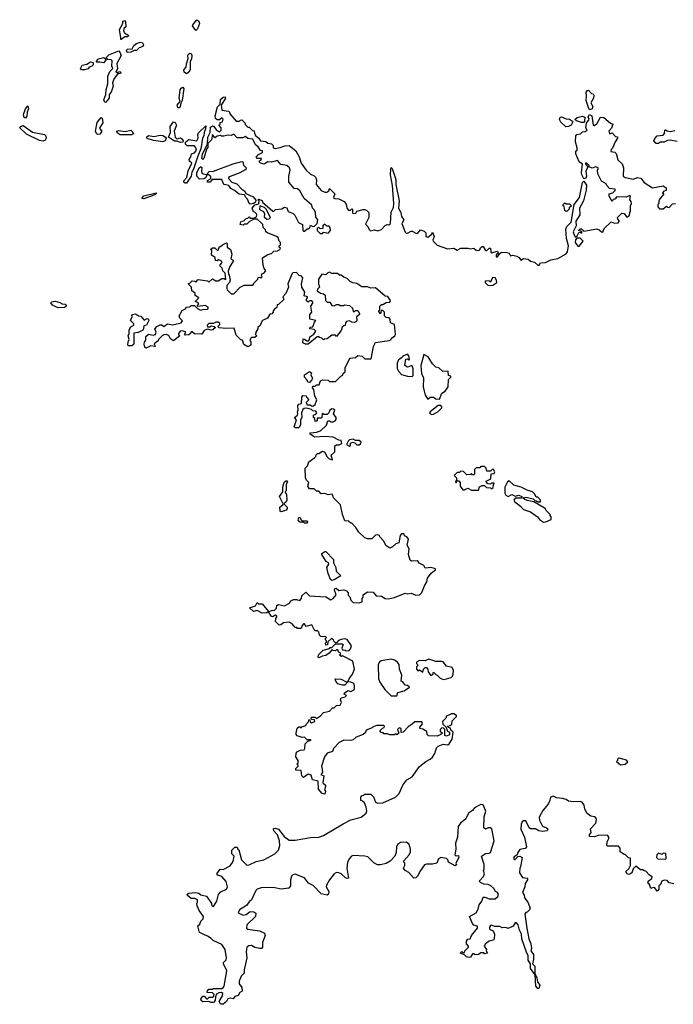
# Model space of a CAD drawing. Extents: x 2106670 to 2323771, y 35271 to 224896.
# Tile 374 of 419: x 2249746 to 2255271, y 178202 to 186528. Entities that reach past the tile are written whole.
import ezdxf

# ---------------------------------------------------------------- set-up
doc = ezdxf.new("R2010")
doc.units = 0

msp = doc.modelspace()

# ---------------------------------------------------------------- linework, layer by layer
at = {"layer": '0CON20XD'}
for points in [[(2250605, 186360), (2250600, 186360), (2250602.5, 186375), (2250588.8, 186445), (2250616.7, 186495), (2250617.5, 186515), (2250631.7, 186521.7), (2250639.3, 186509.3), (2250643.3, 186466.7), (2250627.7, 186452.3), (2250624, 186435), (2250635, 186413.3), (2250670, 186395), (2250657, 186383), (2250635, 186382.5), (2250605, 186360)], [(2251235, 186437.5), (2251206.7, 186475), (2251208.8, 186485), (2251245, 186528), (2251260.8, 186515), (2251265.6, 186495), (2251247.9, 186452.1), (2251235, 186437.5)], [(2250655, 186250), (2250650, 186265), (2250655, 186277.5), (2250698.3, 186281.7), (2250711.2, 186308.8), (2250734, 186326), (2250765, 186336.7), (2250785, 186332.5), (2250792, 186315), (2250788, 186302), (2250755, 186288.8), (2250735, 186267.5), (2250712.5, 186267.5), (2250685, 186252.5), (2250655, 186250)], [(2250465, 185826.7), (2250458.8, 185851.2), (2250474.2, 185895.8), (2250476.2, 185935), (2250491.2, 185985), (2250490.7, 186049.3), (2250508.8, 186091.2), (2250532.5, 186115), (2250526.2, 186135), (2250529.1, 186179.1), (2250518.3, 186188.3), (2250491.2, 186191.2), (2250480, 186205), (2250482.5, 186215), (2250500, 186230), (2250585, 186263.3), (2250594, 186254), (2250603.3, 186225), (2250566.4, 186156.4), (2250572.5, 186115), (2250560, 186085), (2250575, 186080), (2250581.7, 186088.3), (2250595, 186090), (2250600, 186075), (2250571.7, 186068.3), (2250545, 186030), (2250530, 185995), (2250536.7, 185965), (2250520, 185915), (2250503.8, 185895), (2250501.2, 185865), (2250475, 185831.2), (2250465, 185826.7)], [(2251155, 186070), (2251136.7, 186085), (2251132.5, 186105), (2251153.9, 186126.1), (2251156.2, 186155), (2251170.7, 186199.3), (2251168, 186225), (2251172.9, 186237.1), (2251185, 186244), (2251195, 186241.2), (2251201.4, 186225), (2251198.8, 186195), (2251186.4, 186173.6), (2251186.2, 186105), (2251175.9, 186084.1), (2251155, 186070)], [(2250295, 186103.8), (2250270, 186105), (2250260, 186115), (2250275, 186143.3), (2250315, 186151.2), (2250345, 186171.2), (2250367.5, 186165), (2250366.7, 186145), (2250355.8, 186134.2), (2250334, 186126), (2250326.2, 186113.8), (2250295, 186103.8)], [(2250455, 186162.5), (2250425, 186170), (2250397.5, 186167.5), (2250392.5, 186175), (2250411.7, 186198.3), (2250458.3, 186208.3), (2250470, 186200), (2250473.3, 186185), (2250455, 186162.5)], [(2251082.3, 185782.3), (2251076, 185805), (2251102.5, 185835), (2251093.8, 185865), (2251102.5, 185935), (2251110.3, 185949.7), (2251125, 185956.2), (2251133.8, 185945), (2251120, 185845), (2251107.5, 185822.5), (2251104, 185795), (2251095, 185784), (2251082.3, 185782.3)], [(2254565, 185766.7), (2254557, 185777), (2254534.1, 185845.9), (2254538.8, 185885), (2254534.2, 185915), (2254545, 185930), (2254555, 185932.5), (2254580, 185905), (2254595, 185900), (2254599.3, 185889.3), (2254597.5, 185865), (2254573.8, 185825), (2254590.8, 185795), (2254585, 185774), (2254565, 185766.7)], [(2251673.9, 185523.9), (2251655, 185540), (2251631.7, 185528.3), (2251585, 185530), (2251555, 185560), (2251535, 185550), (2251505, 185552.5), (2251473, 185543), (2251453, 185543), (2251445, 185550), (2251415, 185542.5), (2251395, 185530), (2251375, 185557.5), (2251367.7, 185512.3), (2251337.5, 185482.5), (2251336.4, 185446.4), (2251325.8, 185434.2), (2251302, 185355), (2251295, 185346.2), (2251286.2, 185355), (2251290.8, 185395), (2251332.5, 185475), (2251335.8, 185535), (2251356.2, 185573.8), (2251360.4, 185619.6), (2251375, 185630), (2251385, 185627.5), (2251411.7, 185591.7), (2251435, 185580), (2251450, 185595), (2251450, 185615), (2251430, 185635), (2251440, 185645), (2251441.7, 185658.3), (2251460, 185665), (2251467, 185687), (2251455, 185697.5), (2251435, 185680), (2251415, 185680), (2251401.2, 185691.2), (2251397.8, 185715), (2251418, 185792), (2251440, 185815), (2251445, 185853.8), (2251465, 185874.2), (2251482.5, 185875), (2251486.2, 185865), (2251450, 185805), (2251455, 185762.5), (2251510, 185755), (2251520, 185745), (2251521.7, 185731.7), (2251575, 185670), (2251605, 185670), (2251611.7, 185678.3), (2251625, 185680), (2251650, 185655), (2251651.7, 185641.7), (2251675, 185620), (2251685, 185620), (2251715, 185590), (2251728.3, 185588.3), (2251730, 185565), (2251742.5, 185545), (2251766.4, 185526.4), (2251783, 185503), (2251827, 185497), (2251843, 185483), (2251875, 185477.5), (2251887.5, 185465), (2251890, 185445), (2251905, 185437.5), (2251948, 185448), (2251987.9, 185462.1), (2252025, 185464.4), (2252079.1, 185419.1), (2252107.9, 185367.9), (2252124.4, 185315), (2252168.6, 185255), (2252205, 185220.8), (2252235, 185207.5), (2252246.1, 185196.1), (2252254.2, 185174.2), (2252253.1, 185133.1), (2252295, 185082.9), (2252325, 185068.8), (2252341.7, 185068.3), (2252358.3, 185081.7), (2252365, 185100), (2252410, 185055), (2252400, 185025), (2252410, 185015), (2252445, 185013.3), (2252489.3, 184989.3), (2252503.6, 184973.6), (2252515, 184932.5), (2252525, 184918.8), (2252541.7, 184918.3), (2252555, 184930), (2252560, 184925), (2252560, 184895), (2252565, 184890), (2252588.3, 184891.7), (2252595, 184910), (2252648.3, 184921.7), (2252665, 184922.5), (2252680, 184915), (2252697, 184897), (2252697.5, 184855), (2252668.3, 184798.3), (2252689.3, 184779.3), (2252700, 184755), (2252713, 184743), (2252745, 184752.5), (2252775, 184743.3), (2252805, 184753.3), (2252835, 184787.5), (2252853.6, 184796.4), (2252866.4, 184793.6), (2252880, 184805), (2252885, 184900), (2252905, 184940), (2252908.5, 184975), (2252897.5, 185125), (2252880.8, 185215), (2252882.7, 185267.3), (2252885, 185277.5), (2252895, 185270), (2252920.6, 185195), (2252926.9, 185175), (2252924.5, 185134.5), (2252953.8, 184995), (2252947.5, 184935), (2252968.3, 184898.3), (2252975, 184862.5), (2252992.5, 184835), (2252976.7, 184805), (2253005, 184730), (2253013, 184723), (2253025, 184722.5), (2253055, 184740), (2253065, 184740), (2253095, 184722.5), (2253109.3, 184720.7), (2253135, 184750), (2253165, 184740), (2253180, 184725), (2253180, 184695), (2253195, 184690), (2253230, 184715), (2253235, 184730), (2253250, 184695), (2253237.5, 184665), (2253242.5, 184655), (2253275, 184622.5), (2253361.7, 184591.7), (2253415, 184596.7), (2253445, 184580), (2253473.9, 184596.1), (2253535, 184596.7), (2253555, 184590), (2253585, 184597.5), (2253605, 184580), (2253625, 184577.5), (2253636.7, 184583.3), (2253641.7, 184598.3), (2253655, 184610), (2253665, 184610), (2253685, 184577.5), (2253695, 184577.5), (2253715, 184596.7), (2253726.7, 184596.7), (2253727.5, 184565), (2253735, 184557.5), (2253785, 184570), (2253790, 184555), (2253775, 184540), (2253775, 184522.5), (2253785, 184522.5), (2253801.7, 184548.3), (2253818.3, 184561.7), (2253865, 184560), (2253883, 184553), (2253895, 184530), (2253915, 184537.5), (2253948.8, 184528.8), (2253968.3, 184518.3), (2253983.6, 184493.6), (2254005, 184507.5), (2254045, 184502.5), (2254065, 184487.5), (2254096.7, 184476.7), (2254125, 184452.5), (2254136.4, 184453.6), (2254148.3, 184471.7), (2254190, 184475), (2254235, 184497.5), (2254295, 184510), (2254365, 184547.5), (2254375.9, 184564.1), (2254386.4, 184615), (2254368.7, 184678.7), (2254363.9, 184756.1), (2254371.2, 184778.8), (2254409.2, 184815), (2254432.5, 184965), (2254477.5, 185025), (2254505, 185152.5), (2254515, 185162.5), (2254537.8, 185127.8), (2254533.6, 185086.4), (2254511.9, 184995), (2254478, 184935), (2254482.5, 184877.5), (2254448.6, 184825), (2254450, 184785), (2254423.8, 184735), (2254435, 184700), (2254445, 184690), (2254458.3, 184701.7), (2254471.7, 184728.3), (2254485, 184730), (2254498.3, 184721.7), (2254498.3, 184738.3), (2254470, 184745), (2254485, 184760), (2254495, 184760), (2254515, 184740), (2254625, 184760), (2254645, 184752.5), (2254663.9, 184733.9), (2254675, 184732.5), (2254687, 184763), (2254745, 184820), (2254775, 184807.5), (2254805, 184810), (2254817.5, 184825), (2254801.7, 184841.7), (2254800, 184855), (2254835, 184892.5), (2254855, 184890), (2254875, 184860), (2254885, 184860), (2254900, 184875), (2254902.5, 184897.5), (2254910, 184905), (2254910, 184955), (2254917.5, 184975), (2254915, 184990), (2254902.5, 185005), (2254910, 185035), (2254905, 185042.5), (2254873, 185027), (2254795, 185030), (2254778.3, 185011.7), (2254761.7, 185008.3), (2254755, 184990), (2254730, 185035), (2254730, 185055), (2254760, 185065), (2254780, 185085), (2254780, 185095), (2254731.7, 185101.7), (2254710, 185125), (2254705, 185140), (2254663.6, 185163.6), (2254633.6, 185223.6), (2254630, 185255), (2254637.5, 185265), (2254636.4, 185276.4), (2254615, 185282.5), (2254585, 185272.5), (2254560, 185285), (2254560, 185295), (2254540, 185315), (2254530, 185315), (2254530, 185305), (2254550, 185285), (2254532.7, 185247.3), (2254538.1, 185205), (2254530.9, 185189.1), (2254515, 185182.5), (2254497.8, 185215), (2254495.8, 185234.2), (2254502.5, 185305), (2254476.4, 185326.4), (2254447.5, 185395), (2254447.5, 185415), (2254457.5, 185425), (2254460, 185445), (2254443.3, 185495), (2254447.5, 185545), (2254455, 185557.5), (2254487, 185563), (2254505, 185580), (2254525, 185582.5), (2254542.5, 185595), (2254532.5, 185615), (2254537, 185653), (2254558.8, 185685), (2254552.3, 185707.7), (2254564, 185726), (2254582, 185715), (2254595, 185637.5), (2254603, 185633), (2254625, 185647.5), (2254655, 185702.5), (2254685, 185700), (2254741.7, 185651.7), (2254760, 185645), (2254748.3, 185611.7), (2254727.5, 185585), (2254735, 185562.5), (2254755, 185570), (2254781.7, 185541.7), (2254798.3, 185538.3), (2254800, 185525), (2254780, 185495), (2254758.3, 185441.7), (2254745, 185430), (2254743, 185413), (2254778.3, 185408.3), (2254787, 185397), (2254803, 185343), (2254838.3, 185308.3), (2254850, 185275), (2254847.5, 185205), (2254865, 185192.5), (2254935, 185180), (2254965, 185192.5), (2254997, 185187), (2255025, 185152.5), (2255095, 185107.5), (2255185, 185122.5), (2255210, 185105), (2255210, 185085), (2255191.7, 185078.3), (2255180, 185065), (2255190, 185055), (2255160, 185015), (2255150, 184995), (2255150, 184975), (2255140, 184965), (2255140, 184945), (2255155, 184930), (2255185, 184930), (2255215, 184950), (2255221.7, 184941.7), (2255235, 184940), (2255265, 184970), (2255290, 184975)], [(2249795, 185696.2), (2249785, 185700), (2249779.4, 185725), (2249796, 185775), (2249815, 185800), (2249820.8, 185775), (2249809.2, 185745), (2249806.4, 185713.6), (2249795, 185696.2)], [(2250405, 185556.5), (2250394.5, 185565), (2250386.5, 185585), (2250400.6, 185659.4), (2250435, 185701.2), (2250443.3, 185695), (2250449.5, 185655), (2250422.7, 185617.3), (2250424.4, 185605), (2250440, 185585), (2250425, 185560), (2250405, 185556.5)], [(2251105, 185489.5), (2251075, 185500.8), (2251055, 185501.1), (2251003.3, 185535), (2251020, 185575), (2251018.6, 185625), (2251045, 185663.8), (2251059.7, 185659.7), (2251072.9, 185635), (2251051.4, 185585), (2251059.4, 185535), (2251075, 185520), (2251105, 185527.8), (2251115, 185523.1), (2251129.2, 185505), (2251125, 185492), (2251105, 185489.5)], [(2254363, 185623), (2254320.5, 185660.5), (2254310, 185685), (2254315, 185702.5), (2254325, 185706.2), (2254365, 185690), (2254395, 185687.5), (2254420, 185670), (2254422.5, 185665), (2254407.5, 185635), (2254385, 185624), (2254363, 185623)], [(2254495, 185657.5), (2254453, 185673), (2254440, 185685), (2254458.3, 185701.7), (2254505, 185713.3), (2254523, 185703), (2254521.7, 185668.3), (2254515, 185660), (2254495, 185657.5)], [(2249945, 185501.9), (2249915, 185507.3), (2249805, 185558.9), (2249746.2, 185615), (2249753.3, 185625), (2249775, 185632.5), (2249855, 185576.9), (2249955, 185557.5), (2249967.8, 185545), (2249970.6, 185525), (2249960.4, 185509.6), (2249945, 185501.9)], [(2250695, 185554.2), (2250595, 185554.4), (2250570.7, 185570.7), (2250568, 185585), (2250585, 185590.9), (2250637.6, 185582.4), (2250685, 185592.9), (2250710, 185565), (2250695, 185554.2)], [(2251145, 185144.5), (2251133.3, 185153.3), (2251134.3, 185165), (2251159.2, 185195), (2251170.8, 185249.2), (2251200, 185315), (2251180.7, 185330.7), (2251177.5, 185345), (2251191.7, 185368.3), (2251197.5, 185395), (2251225, 185402.5), (2251236.2, 185415), (2251242, 185435), (2251225, 185460), (2251161.3, 185461.3), (2251149.2, 185475), (2251147.7, 185492.3), (2251175, 185514.3), (2251245, 185503.8), (2251255.8, 185525), (2251252.9, 185555), (2251257.5, 185572.5), (2251320, 185630), (2251318, 185605), (2251304.3, 185575), (2251303.1, 185545), (2251292.5, 185525), (2251277.5, 185435), (2251250.8, 185375), (2251215.9, 185264.1), (2251201.2, 185238.8), (2251194.4, 185205), (2251155, 185146.9), (2251145, 185144.5)], [(2255305, 185498.8), (2255245, 185510), (2255222.5, 185507.5), (2255195, 185492), (2255158.3, 185491.7), (2255145, 185482.5), (2255125, 185480), (2255107.5, 185505), (2255116.4, 185523.6), (2255135, 185546.7), (2255185, 185552.5), (2255197.5, 185565), (2255200, 185595), (2255205, 185597.5), (2255218.3, 185588.3), (2255245, 185583.3), (2255285, 185590)], [(2252093.3, 183213.3), (2252100, 183225), (2252097.5, 183265), (2252105, 183277.5), (2252127, 183283), (2252130, 183335), (2252138.3, 183351.7), (2252166.7, 183346.7), (2252170, 183335), (2252190, 183315), (2252168.3, 183291.7), (2252175, 183272.5), (2252201.7, 183271.7), (2252211.7, 183261.7), (2252225, 183260), (2252242.5, 183275), (2252257.5, 183315), (2252240, 183345), (2252231.7, 183401.7), (2252220, 183415), (2252225, 183430), (2252245, 183430), (2252255, 183440), (2252278.3, 183441.7), (2252290, 183475), (2252305, 183482.5), (2252355, 183480), (2252365, 183470), (2252415, 183470), (2252460, 183515), (2252476.7, 183523.3), (2252480, 183535), (2252498.3, 183551.7), (2252497.5, 183585), (2252530, 183655), (2252540, 183665), (2252585, 183672.5), (2252605, 183687.5), (2252641.7, 183681.7), (2252665, 183660), (2252718.3, 183661.7), (2252737.5, 183765), (2252755, 183797.5), (2252870, 183815), (2252886.4, 183823.6), (2252890, 183835), (2252916.4, 183853.6), (2252922.5, 183865), (2252915, 183950), (2252880, 183965), (2252877, 183997), (2252868.3, 184008.3), (2252845, 184010), (2252830, 184025), (2252830, 184055), (2252815, 184070), (2252801.7, 184068.3), (2252795, 184040), (2252780, 184065), (2252790, 184075), (2252790, 184105), (2252805, 184120), (2252815, 184120), (2252843, 184137), (2252875, 184140), (2252880, 184155), (2252858.3, 184188.3), (2252835, 184190), (2252755, 184260), (2252715, 184257.5), (2252685, 184270), (2252638.3, 184268.3), (2252595, 184297.5), (2252563, 184303), (2252540, 184315), (2252515, 184340), (2252485, 184350), (2252465, 184367.5), (2252448.3, 184368.3), (2252431.7, 184381.7), (2252385, 184382.5), (2252365, 184392.5), (2252351.7, 184388.3), (2252335, 184370), (2252300, 184375), (2252273.3, 184335), (2252272.5, 184295), (2252280, 184265), (2252265, 184250), (2252260, 184235), (2252290, 184215), (2252315, 184210), (2252328.3, 184198.3), (2252330, 184155), (2252345, 184140), (2252368.3, 184138.3), (2252385, 184112.5), (2252405, 184107.5), (2252425, 184120), (2252445, 184120), (2252455, 184110), (2252485, 184110), (2252492.5, 184117.5), (2252535, 184110), (2252558.3, 184088.3), (2252565, 184060), (2252575, 184060), (2252585, 184070), (2252605, 184070), (2252620, 184045), (2252620, 184035), (2252592.5, 184015), (2252597.5, 183985), (2252592.5, 183975), (2252575, 183966.7), (2252555, 183970), (2252535, 183982.5), (2252510, 183975), (2252500, 183965), (2252498.3, 183941.7), (2252485, 183940), (2252471.7, 183928.3), (2252465, 183900), (2252425, 183850), (2252415, 183860), (2252385, 183860), (2252345, 183830), (2252323, 183827), (2252315, 183820), (2252300, 183835), (2252280, 183840), (2252275, 183850), (2252260, 183845), (2252185, 183783.3), (2252163, 183783), (2252140, 183795), (2252141.7, 183828.3), (2252155, 183827.5), (2252173, 183813), (2252187.5, 183812.5), (2252197, 183823), (2252200, 183845), (2252231.7, 183868.3), (2252250, 183895), (2252235, 183907.5), (2252197.5, 183915), (2252203, 183927), (2252225, 183930), (2252238.3, 183971.7), (2252250, 183985), (2252200, 183995), (2252200, 184035), (2252216.7, 184055), (2252207.5, 184105), (2252227, 184137), (2252215, 184150), (2252195, 184150), (2252185, 184140), (2252171.7, 184151.7), (2252170, 184165), (2252180, 184175), (2252180, 184185), (2252151.7, 184191.7), (2252157.5, 184225), (2252130, 184265), (2252127.5, 184295), (2252138.8, 184345), (2252125, 184362.5), (2252110, 184365), (2252085, 184390), (2252055, 184387.5), (2252048.3, 184381.7), (2252013.3, 184295), (2252017.5, 184265), (2251997, 184213), (2251970, 184185), (2251978.3, 184161.7), (2251935, 184120), (2251921.7, 184118.3), (2251920, 184095), (2251900.7, 184079.3), (2251890, 184065), (2251890, 184055), (2251878.3, 184041.7), (2251861.7, 184038.3), (2251840, 184005), (2251800, 183985), (2251785, 183960), (2251778.8, 183941.2), (2251760, 183925), (2251760, 183915), (2251743, 183887), (2251740, 183865), (2251750, 183855), (2251735, 183840), (2251705, 183840), (2251700, 183835), (2251692.5, 183815), (2251700, 183805), (2251700, 183775), (2251675, 183762.5), (2251641.7, 183781.7), (2251628.3, 183818.3), (2251615, 183820), (2251575, 183860), (2251558.3, 183918.3), (2251485, 183916.7), (2251433, 183923), (2251420, 183935), (2251438.3, 183951.7), (2251438.3, 183958.3), (2251425, 183970), (2251405, 183970), (2251385, 183960), (2251345, 183960), (2251330, 183945), (2251335, 183930), (2251355, 183930), (2251365, 183940), (2251390, 183935), (2251400, 183925), (2251380, 183905), (2251365, 183902.5), (2251335, 183910), (2251305, 183900), (2251285, 183870), (2251225, 183872.5), (2251205, 183890), (2251195, 183890), (2251190, 183875), (2251177, 183863), (2251145, 183860), (2251140, 183865), (2251150, 183885), (2251130, 183895), (2251105, 183895.8), (2251090, 183875), (2251090, 183865), (2251100, 183855), (2251045, 183812.5), (2251020.7, 183830.7), (2251007, 183857), (2250985, 183866.2), (2250965, 183863.3), (2250947, 183853), (2250920, 183825), (2250916.4, 183813.6), (2250881.7, 183788.3), (2250890, 183765), (2250855, 183770), (2250815, 183750), (2250805, 183760), (2250797.5, 183785), (2250800, 183800), (2250813, 183817), (2250812, 183848), (2250835, 183870), (2250875, 183860), (2250895, 183867.5), (2250898.8, 183885), (2250888.8, 183915), (2250905.5, 183934.5), (2250935, 183948.8), (2250947.7, 183947.7), (2250965, 183934.3), (2250995, 183956), (2251036.9, 183946.9), (2251112.5, 183965), (2251121.7, 183981.7), (2251100, 184005), (2251093.3, 184025), (2251120.7, 184069.3), (2251146.4, 184083.6), (2251155, 184097.5), (2251185, 184100), (2251195, 184110), (2251225, 184110), (2251250, 184085), (2251275, 184072.5), (2251295, 184077.5), (2251335, 184080), (2251340, 184085), (2251338.3, 184098.3), (2251315, 184110), (2251251.7, 184101.7), (2251250, 184115), (2251260, 184125), (2251245, 184140), (2251230, 184145), (2251260, 184175), (2251230, 184195), (2251230, 184215), (2251202.5, 184235), (2251197.5, 184267.5), (2251170, 184295), (2251188.3, 184301.7), (2251205, 184320), (2251227, 184317), (2251235, 184310), (2251255, 184330), (2251335, 184320), (2251345, 184310), (2251375, 184337.5), (2251405, 184320), (2251425, 184320), (2251455, 184340), (2251475, 184340), (2251485, 184330), (2251490, 184335), (2251482.5, 184385), (2251462.5, 184405), (2251458.3, 184428.3), (2251440, 184445), (2251440, 184455), (2251457.5, 184475), (2251452.5, 184485), (2251425, 184500), (2251415, 184490), (2251401.7, 184491.7), (2251398.3, 184518.3), (2251368.3, 184538.3), (2251370, 184575), (2251360, 184585), (2251375, 184600), (2251395, 184600), (2251415, 184580), (2251425, 184580), (2251435, 184610), (2251445, 184610), (2251460, 184625), (2251495, 184640), (2251500, 184635), (2251500, 184605), (2251527.5, 184585), (2251540, 184545), (2251530, 184505), (2251550, 184495), (2251550, 184485), (2251520, 184435), (2251508.3, 184401.7), (2251510, 184375), (2251517, 184367), (2251526.7, 184325), (2251520, 184305), (2251498.3, 184281.7), (2251497.5, 184255), (2251500, 184245), (2251535, 184210), (2251555, 184210), (2251610, 184265), (2251645, 184282.5), (2251717, 184283), (2251727, 184303), (2251760, 184335), (2251761.7, 184348.3), (2251775, 184350), (2251785, 184342.5), (2251797, 184353), (2251790, 184365), (2251791.7, 184378.3), (2251810, 184385), (2251827.5, 184405), (2251813.3, 184423.3), (2251803, 184453), (2251800, 184515), (2251845, 184542.5), (2251875, 184550), (2251895, 184570), (2251925, 184572.5), (2251946.4, 184583.6), (2251950, 184595), (2251940, 184605), (2251940, 184615), (2251950, 184625), (2251950, 184645), (2251940, 184655), (2251930, 184685), (2251916.1, 184696.1), (2251840, 184725), (2251827.5, 184735), (2251825, 184750), (2251805, 184770), (2251802.5, 184795), (2251785, 184812.5), (2251755, 184840), (2251725, 184840), (2251685, 184820), (2251665, 184800), (2251645, 184800), (2251635, 184790), (2251610, 184795), (2251615, 184820), (2251645, 184830), (2251661.7, 184848.3), (2251675, 184850), (2251685, 184860), (2251695, 184850), (2251725, 184850), (2251748.3, 184861.7), (2251750, 184885), (2251735, 184900), (2251722.5, 184902.5), (2251710, 184935), (2251735, 184963.8), (2251768.3, 184971.7), (2251770, 184995), (2251760, 185005), (2251765, 185010), (2251795, 185000), (2251800, 184985), (2251885, 184910), (2251895, 184910), (2251908.3, 184921.7), (2251961.7, 184928.3), (2251985, 184942.5), (2252005, 184937.5), (2252015, 184907.5), (2252059.3, 184889.3), (2252072.5, 184875), (2252103.3, 184813.3), (2252136.7, 184796.7), (2252140, 184745), (2252145, 184740), (2252155, 184740), (2252175, 184760), (2252185, 184760), (2252198.3, 184771.7), (2252205, 184790), (2252225, 184780), (2252238.3, 184781.7), (2252260, 184805), (2252267.5, 184835), (2252248.3, 184858.3), (2252247, 184897), (2252238.3, 184918.3), (2252220, 184935), (2252215, 184960), (2252150, 185015), (2252115, 185080), (2252095, 185097.5), (2252065, 185100), (2252020, 185155), (2252020, 185205), (2252032.5, 185255), (2252027.5, 185275), (2252005, 185296.2), (2251955, 185302.5), (2251925, 185336.7), (2251875, 185324), (2251845, 185325.8), (2251813.2, 185306.8), (2251781.2, 185315), (2251770, 185325), (2251772, 185335), (2251786.7, 185345), (2251790, 185355), (2251755, 185354), (2251746.2, 185365), (2251765, 185388.8), (2251800, 185405), (2251798.3, 185418.3), (2251781.7, 185421.7), (2251763, 185453), (2251740.7, 185470.7), (2251716.4, 185516.4), (2251673.9, 185523.9)], [(2250955, 185494.3), (2250876.2, 185506.2), (2250824.5, 185524.5), (2250819.2, 185535), (2250835, 185550), (2250880.3, 185540.3), (2250935, 185552.5), (2250955, 185550), (2250980, 185535), (2250984, 185525), (2250975, 185504), (2250955, 185494.3)], [(2251695, 184968), (2251685, 184973.3), (2251671.2, 185011.2), (2251656.7, 185025), (2251646.7, 185046.7), (2251601.4, 185051.4), (2251562.5, 185085), (2251531.4, 185101.4), (2251513.3, 185125), (2251475, 185135.8), (2251465.6, 185145.6), (2251455, 185177.1), (2251373.3, 185176.7), (2251355, 185153.8), (2251334, 185154), (2251333.1, 185166.9), (2251363.8, 185186.2), (2251358, 185205), (2251332.5, 185222.5), (2251338, 185235), (2251347.5, 185245), (2251385, 185247.1), (2251551.8, 185308.2), (2251625, 185328), (2251632.5, 185325), (2251637.3, 185297.3), (2251660.6, 185275), (2251657.9, 185262.1), (2251607.1, 185232.9), (2251525, 185202.5), (2251512.5, 185195), (2251511.2, 185185), (2251540, 185155), (2251580.8, 185140.8), (2251624, 185095), (2251648.6, 185078.6), (2251657.5, 185057.5), (2251720, 185030), (2251743, 185003), (2251740, 184985), (2251725, 184973.3), (2251695, 184968)], [(2251265, 185178.2), (2251244.6, 185205), (2251245, 185232), (2251264.7, 185275.3), (2251275, 185282.9), (2251283.6, 185283.6), (2251287, 185277), (2251282.2, 185245), (2251287.5, 185227.5), (2251330, 185215), (2251318, 185192), (2251305, 185181.9), (2251265, 185178.2)], [(2250795, 185014.6), (2250782.5, 185015), (2250780.8, 185020.8), (2250795, 185037.8), (2250900, 185065), (2250898.8, 185055), (2250880, 185045), (2250795, 185014.6)], [(2251835, 184840), (2251855, 184843.3), (2251867.5, 184855), (2251830, 184925), (2251815, 184940), (2251785, 184952.5), (2251775, 184950), (2251773.8, 184923.8), (2251806.7, 184906.7), (2251817, 184887), (2251811.7, 184861.7), (2251835, 184840)], [(2254365, 184907.5), (2254353.9, 184913.9), (2254347.5, 184947.5), (2254340, 184955), (2254340, 184965), (2254355, 184980), (2254365, 184970), (2254395, 184970), (2254410, 184955), (2254391.7, 184938.3), (2254390, 184925), (2254375, 184910), (2254365, 184907.5)], [(2252305, 184720), (2252315, 184730), (2252355, 184722.5), (2252372.5, 184745), (2252371.7, 184771.7), (2252361.7, 184781.7), (2252342.5, 184782.5), (2252325, 184800), (2252310, 184785), (2252308.3, 184761.7), (2252285, 184760), (2252275, 184770), (2252260, 184765), (2252260, 184745), (2252285, 184720), (2252305, 184720)], [(2254475, 184612.5), (2254510, 184655), (2254485, 184680), (2254455, 184680), (2254443.6, 184666.4), (2254442, 184645), (2254463.6, 184613.6), (2254475, 184612.5)], [(2253705, 184280), (2253745, 184282.5), (2253780, 184305), (2253777.5, 184325), (2253766.1, 184346.1), (2253741.7, 184348.3), (2253725, 184310), (2253715, 184320), (2253681.7, 184318.3), (2253680, 184305), (2253705, 184280)], [(2250075, 184091.2), (2250056.1, 184096.1), (2250022.5, 184115), (2250010, 184135), (2250017.5, 184142.5), (2250045, 184148.8), (2250085, 184136.7), (2250104.3, 184124.3), (2250131.9, 184121.9), (2250142, 184105), (2250125, 184094.2), (2250075, 184091.2)], [(2250695, 183770), (2250665, 183770), (2250660, 183775), (2250663.3, 183805), (2250672.5, 183825), (2250662.5, 183855), (2250672.5, 183875), (2250672.5, 183905), (2250685, 183930), (2250710, 183945), (2250710, 183955), (2250683.3, 183985), (2250697.5, 184015), (2250693.6, 184026.4), (2250700, 184035), (2250725, 184040), (2250750, 184025), (2250770.7, 184020.7), (2250798.3, 183988.3), (2250825, 184001.2), (2250835.6, 183995.6), (2250838, 183985), (2250817.5, 183945), (2250795, 183940), (2250793.3, 183915), (2250786.4, 183903.6), (2250747, 183883), (2250711.7, 183878.3), (2250710, 183785), (2250695, 183770)], [(2253065, 183510), (2253071.7, 183518.3), (2253073.3, 183575), (2253065, 183600), (2253055, 183602.5), (2253025, 183591.2), (2253002.5, 183605), (2253011.7, 183658.3), (2253025, 183660), (2253035, 183650), (2253040, 183655), (2253036.7, 183685), (2253025, 183700), (2252985, 183682.5), (2252978.3, 183671.7), (2252947, 183653), (2252937.5, 183625), (2252938.3, 183578.3), (2252947, 183557), (2252975, 183526.7), (2253025, 183512.5), (2253065, 183510)], [(2253295, 183320), (2253315, 183370), (2253343, 183387), (2253367, 183423), (2253370, 183485), (2253390, 183505), (2253390, 183515), (2253370, 183520), (2253367, 183557), (2253323, 183553), (2253290, 183585), (2253265, 183590), (2253237, 183617), (2253197.7, 183677.7), (2253163.8, 183696.2), (2253137.1, 183605), (2253144, 183535), (2253158.8, 183498.8), (2253157.1, 183425), (2253175, 183352.5), (2253195, 183320), (2253215, 183337.5), (2253245, 183337.5), (2253265, 183322.5), (2253295, 183320)], [(2252195, 183460), (2252181.7, 183461.7), (2252175, 183480), (2252152.5, 183505), (2252153.6, 183526.4), (2252195, 183552.5), (2252211.7, 183541.7), (2252207.5, 183525), (2252220, 183495), (2252216.7, 183483.3), (2252195, 183460)], [(2253229.3, 183189.3), (2253245, 183191.2), (2253284.1, 183215.9), (2253313.3, 183245), (2253316, 183255), (2253305, 183266.7), (2253283.9, 183266.1), (2253215, 183212.5), (2253211.2, 183205), (2253217.5, 183195), (2253229.3, 183189.3)], [(2251934.4, 179505.6), (2251945.8, 179544.2), (2251941.2, 179585), (2251926.7, 179635), (2251895, 179670), (2251891.7, 179688.3), (2251905, 179692.5), (2251935, 179682.5), (2251982.3, 179622.3), (2252025, 179590), (2252075, 179590.8), (2252205, 179614.3), (2252275, 179617.1), (2252315, 179629.2), (2252480.3, 179729.7), (2252545, 179762), (2252632.5, 179785), (2252675, 179817.5), (2252680, 179835), (2252675, 179870), (2252660, 179905), (2252645, 179920), (2252630, 179925), (2252630, 179955), (2252641.7, 179968.3), (2252655, 179970), (2252665, 179980), (2252715, 179980), (2252737, 179957), (2252752.7, 179912.7), (2252775, 179902), (2252815, 179906.7), (2252923.3, 179955), (2252953.3, 179985), (2252983.9, 180056.1), (2253018.3, 180101.7), (2253063.3, 180125), (2253126.1, 180213.9), (2253180, 180255), (2253216.7, 180275), (2253235, 180292.5), (2253255, 180322.5), (2253269.3, 180370.7), (2253283.6, 180386.4), (2253325, 180403.3), (2253365, 180396.2), (2253377.5, 180405), (2253403.3, 180445), (2253410, 180505), (2253391.7, 180521.7), (2253388.3, 180538.3), (2253371.7, 180541.7), (2253360, 180555), (2253385, 180560), (2253398.3, 180571.7), (2253401.7, 180598.3), (2253440, 180635), (2253440, 180645), (2253415, 180660), (2253395, 180660), (2253388.3, 180651.7), (2253351.7, 180638.3), (2253350, 180625), (2253320, 180595), (2253321.7, 180571.7), (2253348.3, 180548.3), (2253361.7, 180511.7), (2253380, 180505), (2253378.3, 180481.7), (2253355, 180470), (2253340, 180475), (2253340, 180525), (2253325, 180540), (2253311.7, 180538.3), (2253300, 180525), (2253301.7, 180511.7), (2253320, 180495), (2253307, 180483), (2253275, 180470), (2253203, 180473), (2253190, 180485), (2253188.3, 180508.3), (2253155, 180530), (2253130, 180535), (2253130, 180545), (2253150, 180575), (2253145, 180590), (2253085, 180590), (2253065, 180570), (2253030.7, 180549.3), (2252987, 180503), (2252971.7, 180501.7), (2252970, 180535), (2252955, 180540), (2252940, 180525), (2252950, 180495), (2252935, 180480), (2252925, 180490), (2252915, 180480), (2252875, 180480), (2252855, 180490), (2252825, 180490), (2252818.3, 180498.3), (2252801.7, 180501.7), (2252790, 180515), (2252811.7, 180538.3), (2252828.3, 180541.7), (2252830, 180555), (2252825, 180560), (2252765, 180560), (2252735, 180550), (2252725, 180540), (2252675, 180520), (2252668.3, 180501.7), (2252650, 180485), (2252589.3, 180460.7), (2252565, 180437.5), (2252545, 180432.5), (2252485, 180436.7), (2252447.5, 180415), (2252400, 180365), (2252390, 180340), (2252345, 180326.7), (2252323.3, 180295), (2252298, 180215), (2252303, 180187), (2252307, 180163), (2252292.5, 180145), (2252317.5, 180135), (2252310, 180075), (2252330, 180055), (2252332.5, 180045), (2252322.5, 180015), (2252330, 180005), (2252325, 179980), (2252303.6, 179983.6), (2252271.7, 180021.7), (2252268.3, 180088.3), (2252220, 180100), (2252209.3, 180139.3), (2252185, 180147.5), (2252145, 180120), (2252130, 180135), (2252125, 180180), (2252081.7, 180181.7), (2252080, 180195), (2252100, 180215), (2252100, 180225), (2252090, 180235), (2252100, 180245), (2252100, 180265), (2252080, 180295), (2252083, 180327), (2252091.7, 180338.3), (2252118.3, 180351.7), (2252150, 180355), (2252157.5, 180365), (2252160, 180405), (2252181.7, 180428.3), (2252210, 180435), (2252205, 180440), (2252175, 180440), (2252155, 180460), (2252135, 180457.5), (2252093, 180473), (2252083, 180483), (2252082.5, 180495), (2252091.7, 180538.3), (2252105, 180550), (2252115, 180550), (2252125, 180540), (2252131.7, 180548.3), (2252165, 180560), (2252170, 180575), (2252188.3, 180591.7), (2252191.7, 180608.3), (2252198.3, 180608.3), (2252201.7, 180591.7), (2252213, 180583), (2252240, 180595), (2252238.3, 180608.3), (2252211.7, 180611.7), (2252210, 180625), (2252215, 180630), (2252245, 180630), (2252255, 180620), (2252289.3, 180640.7), (2252315, 180670), (2252365, 180680), (2252391.7, 180708.3), (2252405, 180710), (2252425, 180730), (2252455, 180732.5), (2252467.5, 180755), (2252458.3, 180778.3), (2252462.5, 180795), (2252497, 180803), (2252510, 180815), (2252490, 180825), (2252492.5, 180835), (2252523, 180857), (2252545, 180847.5), (2252577.5, 180865), (2252577.5, 180895), (2252570, 180915), (2252545, 180927.5), (2252520, 180930), (2252530, 180955), (2252560, 180995), (2252576.2, 181035), (2252562.5, 181105), (2252475, 181150), (2252467, 181143), (2252460, 181145), (2252450, 181155), (2252460, 181165), (2252441.7, 181181.7), (2252435, 181200), (2252425, 181200), (2252415, 181190), (2252393, 181193), (2252385, 181200), (2252361.7, 181171.7), (2252335, 181152.5), (2252303, 181147), (2252275, 181133.3), (2252268.3, 181138.3), (2252271.7, 181158.3), (2252311.7, 181198.3), (2252365, 181210), (2252371.7, 181218.3), (2252385, 181220), (2252415, 181250), (2252471.7, 181251.7), (2252480, 181245), (2252470, 181215), (2252475, 181200), (2252497, 181197), (2252505, 181190), (2252530, 181195), (2252541.7, 181208.3), (2252550, 181235), (2252515, 181287.5), (2252495, 181292.5), (2252463.6, 181286.4), (2252441.7, 181278.3), (2252428.3, 181261.7), (2252415, 181260), (2252401.7, 181271.7), (2252400, 181285), (2252383, 181297), (2252351.7, 181268.3), (2252348.3, 181241.7), (2252335, 181240), (2252330, 181255), (2252340, 181265), (2252340, 181275), (2252330, 181285), (2252330, 181295), (2252340, 181305), (2252335, 181310), (2252291.7, 181311.7), (2252280, 181325), (2252275, 181350), (2252265, 181360), (2252241.7, 181361.7), (2252215, 181410), (2252168.3, 181398.3), (2252155, 181420), (2252145, 181420), (2252133.3, 181406.7), (2252125, 181380), (2252095, 181380), (2252088.3, 181388.3), (2252075, 181390), (2252049.3, 181419.3), (2252025, 181432.5), (2251975, 181427.5), (2251955, 181410), (2251938.3, 181408.3), (2251908.3, 181438.3), (2251910, 181465), (2251920, 181475), (2251920, 181485), (2251905, 181492.5), (2251885, 181480), (2251875, 181482.5), (2251850, 181520), (2251875, 181532.5), (2251900, 181535), (2251917, 181553), (2251920, 181575), (2251935, 181582.5), (2251985, 181572.5), (2252026.1, 181593.9), (2252037, 181613), (2252060, 181625), (2252085, 181626.2), (2252115, 181616.7), (2252128.8, 181635), (2252132.5, 181655), (2252165, 181687.5), (2252196.1, 181656.1), (2252335, 181646.7), (2252375, 181622.5), (2252396.4, 181633.6), (2252420, 181665), (2252407.5, 181705), (2252410.7, 181719.3), (2252421.7, 181721.7), (2252445, 181702.5), (2252463.3, 181703.3), (2252485, 181707.5), (2252509.3, 181699.3), (2252521.7, 181681.7), (2252523, 181663), (2252537, 181647), (2252545, 181620), (2252565, 181600), (2252615, 181597.5), (2252640, 181605), (2252640, 181635), (2252650, 181645), (2252650, 181665), (2252685, 181690), (2252735, 181687.5), (2252760, 181655), (2252805, 181652.5), (2252835, 181632.5), (2252865, 181631.2), (2252915, 181642), (2253005, 181680), (2253025, 181672.5), (2253055, 181680), (2253095, 181663.3), (2253125, 181663.8), (2253146.7, 181685), (2253168.3, 181741.7), (2253188.8, 181775), (2253193.9, 181806.1), (2253225, 181847.5), (2253260, 181875), (2253260, 181885), (2253225, 181896.7), (2253175, 181890), (2253161.7, 181911.7), (2253123.3, 181933.3), (2253115, 181947.5), (2253105, 181952.5), (2253058.3, 181948.3), (2253047, 181957), (2253032.5, 182005), (2253037.5, 182055), (2253022.5, 182085), (2253033.3, 182135), (2253020, 182155), (2253000, 182165), (2252995, 182180), (2252975, 182180), (2252963, 182167), (2252950, 182105), (2252925, 182096.7), (2252898.3, 182071.7), (2252875, 182060), (2252840.7, 182080.7), (2252825, 182120), (2252790, 182155), (2252786.4, 182166.4), (2252775, 182172.5), (2252755, 182170), (2252721.7, 182138.3), (2252685, 182137.5), (2252665, 182147.5), (2252613.6, 182193.6), (2252587.5, 182235), (2252555, 182270), (2252545, 182270), (2252527, 182287), (2252495, 182290), (2252473.6, 182343.6), (2252457.5, 182425), (2252400, 182485), (2252397, 182497), (2252387, 182517), (2252355, 182510), (2252325, 182522.5), (2252295, 182520), (2252275, 182540), (2252255, 182540), (2252235, 182560), (2252195, 182560), (2252183.3, 182585), (2252190, 182615), (2252170, 182635), (2252162.5, 182655), (2252160, 182735), (2252180, 182755), (2252191.7, 182788.3), (2252240, 182825), (2252250, 182835), (2252251.7, 182848.3), (2252265, 182860), (2252275, 182860), (2252305, 182880), (2252325, 182870), (2252342.5, 182835), (2252363.6, 182813.6), (2252390, 182805), (2252380, 182845), (2252410, 182875), (2252410, 182925), (2252425, 182932.5), (2252447.5, 182932.5), (2252470, 182945), (2252465, 182970), (2252445, 182972.5), (2252395, 182998.8), (2252325, 183003.3), (2252237, 182997), (2252197.5, 183025), (2252204, 183036), (2252255, 183040), (2252288.8, 183051.2), (2252340, 183100), (2252350, 183135), (2252365, 183137.5), (2252378.3, 183128.3), (2252395, 183127.5), (2252413, 183137), (2252421.7, 183148.3), (2252422.5, 183165), (2252400, 183195), (2252410, 183225), (2252400, 183235), (2252385, 183237.5), (2252367.5, 183225), (2252360, 183205), (2252345, 183190), (2252318.3, 183188.3), (2252303, 183197), (2252300, 183165), (2252295, 183160), (2252261.7, 183158.3), (2252260, 183135), (2252245, 183130), (2252240, 183155), (2252230, 183165), (2252230, 183185), (2252248.3, 183191.7), (2252257, 183203), (2252248.3, 183218.3), (2252225, 183220), (2252211.7, 183231.7), (2252173, 183243), (2252150.5, 183239.5), (2252138.8, 183231.2), (2252128.8, 183205), (2252132.5, 183165), (2252120, 183145), (2252118.8, 183101.2), (2252105, 183077.5), (2252095, 183076.7), (2252075, 183077.5), (2252067.5, 183085), (2252087.5, 183145), (2252070, 183165), (2252093.3, 183185), (2252097.5, 183195), (2252093.3, 183213.3)], [(2252535, 182922.5), (2252541.7, 182928.3), (2252543.3, 182946.7), (2252563.6, 182956.4), (2252580, 182950), (2252595, 182932.5), (2252616.1, 182933.9), (2252628, 182942), (2252633.3, 182955), (2252615, 182971.2), (2252585, 182970), (2252565, 182980), (2252535, 182976.7), (2252522.5, 182965), (2252507.5, 182935), (2252535, 182922.5)], [(2253625, 182550), (2253631.7, 182578.3), (2253655, 182590), (2253675, 182590), (2253691.7, 182571.7), (2253725, 182570), (2253735, 182560), (2253748.3, 182571.7), (2253750, 182595), (2253758.3, 182608.3), (2253735, 182610), (2253725, 182600), (2253702.5, 182602.5), (2253691.7, 182611.7), (2253690, 182625), (2253730, 182645), (2253731.7, 182688.3), (2253758.3, 182691.7), (2253762.5, 182705), (2253750, 182725), (2253743, 182727), (2253725, 182710), (2253695, 182710), (2253690, 182735), (2253675, 182750), (2253645, 182750), (2253635, 182740), (2253605, 182740), (2253590, 182725), (2253590, 182685), (2253585, 182680), (2253575, 182680), (2253565, 182690), (2253557, 182683), (2253525, 182680), (2253498.3, 182708.3), (2253475, 182710), (2253465, 182700), (2253445, 182700), (2253420, 182675), (2253440, 182655), (2253440, 182630), (2253430, 182625), (2253431.7, 182611.7), (2253440, 182615), (2253440, 182630), (2253458.3, 182628.3), (2253470, 182615), (2253470, 182585), (2253493, 182553), (2253507, 182553), (2253535, 182567.5), (2253565, 182550), (2253625, 182550)], [(2251955, 182366.7), (2251946.7, 182375), (2251943.8, 182406.2), (2251970, 182425), (2251972.5, 182435), (2251942.5, 182495), (2251970, 182535), (2251970, 182575), (2251983, 182617), (2251995, 182630), (2252005, 182630), (2252010, 182625), (2251997.5, 182595), (2252000, 182545), (2251990, 182535), (2252001.7, 182511.7), (2252003.8, 182465), (2251999.2, 182450.8), (2251980, 182435), (2252007.5, 182405), (2252007.5, 182395), (2251999.3, 182380.7), (2251985, 182373.8), (2251955, 182366.7)], [(2254175, 182280), (2254195, 182282.5), (2254238.3, 182301.7), (2254240, 182325), (2254230, 182335), (2254230, 182345), (2254197, 182377), (2254187.5, 182395), (2254091.7, 182451.7), (2254035, 182462.5), (2254015, 182470), (2254000, 182485), (2254025, 182490), (2254087.5, 182477.5), (2254101.7, 182461.7), (2254115, 182460), (2254125, 182450), (2254148.3, 182451.7), (2254150, 182465), (2254125, 182490), (2254111.7, 182491.7), (2254100, 182515), (2254080, 182535), (2254035, 182550), (2253986.4, 182576.4), (2253922.5, 182592.5), (2253885, 182627.5), (2253870, 182620), (2253847.5, 182575), (2253847.5, 182525), (2253855, 182507.5), (2253875, 182497.5), (2253905, 182512.5), (2253935, 182500), (2253965, 182507.5), (2253990, 182495), (2253986.7, 182483.3), (2253935, 182482.5), (2253922.5, 182465), (2253927.5, 182455), (2253980, 182415), (2254005, 182387.5), (2254065, 182367.5), (2254123, 182323), (2254140.7, 182300.7), (2254175, 182280)], [(2252175, 182270), (2252155, 182270), (2252145, 182280), (2252115, 182280), (2252100, 182295), (2252105, 182320), (2252118.3, 182318.3), (2252121.7, 182301.7), (2252135, 182290), (2252175, 182290), (2252180, 182285), (2252175, 182270)], [(2252385, 181786.7), (2252372.5, 181795), (2252353.8, 181845), (2252343.8, 181895), (2252360, 181925), (2252357.5, 181935), (2252337, 181947), (2252300, 182005), (2252300, 182015), (2252325, 182030), (2252335, 182030), (2252400, 181965), (2252397.5, 181935), (2252417.5, 181895), (2252422.5, 181865), (2252460, 181825), (2252405, 181792.5), (2252385, 181786.7)], [(2251795, 181510), (2251755, 181532.5), (2251723.6, 181523.6), (2251690, 181555), (2251738.3, 181571.7), (2251755, 181600), (2251765, 181590), (2251795, 181590), (2251850, 181525), (2251835, 181513.3), (2251795, 181510)], [(2252935, 180810), (2252941.7, 180838.3), (2252997, 180853), (2253040, 180885), (2253025, 180897.5), (2253005, 180900), (2252985, 180930), (2252970, 180935), (2252977.5, 180985), (2252957.5, 181035), (2252953.3, 181075), (2252937.7, 181097.7), (2252915, 181113.3), (2252885, 181120), (2252802.3, 181107.7), (2252786.7, 181095), (2252776.7, 181075), (2252780, 180955), (2252790, 180925), (2252833.6, 180863.6), (2252885, 180810), (2252935, 180810)], [(2253329.3, 180949.3), (2253355, 180953.3), (2253393.9, 180966.1), (2253404.1, 180975.9), (2253411.2, 180995), (2253412, 181025), (2253401.5, 181051.5), (2253355, 181061.4), (2253327, 181097), (2253315, 181102.5), (2253265, 181100), (2253205, 181120), (2253175, 181107.5), (2253125, 181110), (2253100, 181095), (2253100, 181085), (2253110, 181075), (2253110, 181065), (2253100, 181055), (2253100, 181035), (2253113, 181023), (2253125, 181030), (2253155, 181010), (2253160, 181035), (2253175, 181050), (2253185, 181050), (2253197, 181037), (2253200, 181015), (2253221.7, 180981.7), (2253238.3, 180991.7), (2253245, 181010), (2253265, 180990), (2253276.4, 180986.4), (2253299.3, 180959.3), (2253329.3, 180949.3)], [(2252495, 180900), (2252475, 180900), (2252435, 180912.5), (2252417.5, 180935), (2252412.5, 180955), (2252463, 180953), (2252505, 180930), (2252520, 180930), (2252495, 180900)], [(2254825, 180227.5), (2254865, 180232.5), (2254887, 180253), (2254875, 180267.5), (2254815, 180282.5), (2254800, 180275), (2254800, 180265), (2254790, 180255), (2254825, 180227.5)], [(2255275, 179220), (2255235, 179230), (2255218.3, 179248.3), (2255195, 179253.3), (2255175, 179242.5), (2255162.5, 179215), (2255150, 179205), (2255150, 179175), (2255135, 179160), (2255115, 179187.5), (2255100.7, 179189.3), (2255081.7, 179181.7), (2255070, 179215), (2255060, 179225), (2255060, 179245), (2255090, 179265), (2255091.7, 179281.7), (2255070, 179295), (2255038.3, 179328.3), (2255025, 179330), (2255015, 179340), (2254995, 179340), (2254955, 179370), (2254933, 179347), (2254920, 179315), (2254895, 179300), (2254880, 179305), (2254870, 179325), (2254895, 179347.5), (2254910, 179375), (2254908.3, 179438.3), (2254891.7, 179441.7), (2254865, 179470), (2254855, 179470), (2254821.7, 179491.7), (2254821.7, 179521.7), (2254808.3, 179538.3), (2254715, 179540), (2254710, 179545), (2254712.5, 179577.5), (2254727.5, 179605), (2254727.5, 179615), (2254715, 179632.5), (2254635, 179630), (2254605, 179620), (2254561.7, 179621.7), (2254562.5, 179635), (2254577.5, 179655), (2254570, 179685), (2254616.7, 179735), (2254622.5, 179765), (2254615, 179780), (2254605, 179787.5), (2254575, 179792.5), (2254542.5, 179815), (2254523, 179853), (2254517.5, 179885), (2254500.7, 179910.7), (2254483.9, 179916.1), (2254425, 179913.8), (2254385, 179920), (2254365, 179933.3), (2254335, 179943.3), (2254285, 179947.5), (2254255, 179963.3), (2254232.5, 179955), (2254227.5, 179925), (2254212.5, 179895), (2254169.3, 179840.7), (2254136.4, 179783.6), (2254140.5, 179760.5), (2254165, 179710), (2254200, 179695), (2254210, 179685), (2254205, 179670), (2254165, 179662.5), (2254135, 179670), (2254105, 179686.2), (2254065, 179687.5), (2254052.5, 179695), (2254025, 179753.3), (2254005, 179753.3), (2253995, 179746.7), (2253986.2, 179725), (2253982.7, 179682.7), (2254013.3, 179615), (2254030, 179535), (2254018.8, 179521.2), (2253975, 179512.5), (2253956.7, 179485), (2253952.5, 179467.5), (2253925, 179450), (2253920, 179435), (2253925, 179426.7), (2253935, 179426.7), (2253957, 179453), (2253975, 179453.8), (2253992.5, 179445), (2253980, 179365), (2253973, 179353), (2253971.2, 179315), (2253997.5, 179275), (2254035, 179270), (2254037.5, 179265), (2254037.5, 179255), (2254018.8, 179225), (2254016.7, 179195), (2253997.5, 179147.5), (2254010, 179125), (2254013, 179103), (2254042.5, 179065), (2254060, 179015), (2254055, 179000), (2254035, 178982.5), (2254025, 178980), (2254017.5, 178965), (2254032.5, 178845), (2254050, 178755), (2254068, 178715), (2254072.9, 178675), (2254067.5, 178655), (2254088.6, 178625), (2254089.4, 178585), (2254080, 178545), (2254100.6, 178525), (2254101.7, 178461.7), (2254116.8, 178426.8), (2254122.3, 178392.3), (2254142.5, 178365), (2254135, 178336.2), (2254125, 178336), (2254110.6, 178355), (2254102.5, 178452.5), (2254064.4, 178505), (2254063.8, 178545), (2254045.6, 178575), (2254045.8, 178615), (2254032, 178635), (2254009.7, 178699.7), (2253991.9, 178755), (2253987.3, 178795), (2253970, 178830), (2253958.6, 178875), (2253945, 178891.2), (2253935, 178892.5), (2253916.4, 178863.6), (2253875, 178842.5), (2253855, 178852.5), (2253825, 178850), (2253805, 178860), (2253760.7, 178860.7), (2253735, 178872.5), (2253725, 178867.5), (2253717.5, 178855), (2253718.3, 178838.3), (2253747.5, 178825), (2253758.8, 178795), (2253758, 178755), (2253752.5, 178745), (2253715, 178736.7), (2253682.5, 178715), (2253672.5, 178695), (2253692.5, 178665), (2253690, 178655), (2253700, 178635), (2253675, 178630), (2253668.3, 178638.3), (2253645, 178637.5), (2253625, 178622.5), (2253595, 178620), (2253585, 178630), (2253575, 178630), (2253558.3, 178601.7), (2253545, 178597.5), (2253523, 178603), (2253505, 178620), (2253470, 178635), (2253485, 178650), (2253491.7, 178641.7), (2253505, 178640), (2253510, 178655), (2253540, 178685), (2253540, 178695), (2253523, 178713), (2253523.8, 178735), (2253535, 178752.5), (2253553, 178757), (2253566.7, 178785), (2253616.7, 178845), (2253615, 178862.5), (2253585, 178872.5), (2253573.3, 178885), (2253547.5, 178945), (2253605, 178976.7), (2253622.3, 179007.7), (2253630, 179045), (2253653.3, 179075), (2253665, 179107.5), (2253679.3, 179109.3), (2253714.1, 179094.1), (2253765, 179093.8), (2253786.7, 179115), (2253792.5, 179135), (2253785, 179147.5), (2253767, 179157), (2253753, 179183), (2253730, 179205), (2253705, 179216.7), (2253668.3, 179218.3), (2253641.7, 179231.7), (2253630, 179245), (2253666.1, 179283.9), (2253676.4, 179306.4), (2253667.5, 179335), (2253673, 179347), (2253672.5, 179385), (2253650, 179455), (2253685, 179476.7), (2253715, 179480), (2253725, 179486.7), (2253758, 179585), (2253738, 179685), (2253724.2, 179695.8), (2253705, 179695.8), (2253685, 179684.2), (2253668.8, 179695), (2253671.7, 179788.3), (2253687.8, 179835), (2253665, 179888.8), (2253645, 179892.5), (2253590, 179865), (2253575, 179840), (2253541.3, 179818.7), (2253518.8, 179771.2), (2253472.5, 179735), (2253452.5, 179705), (2253447, 179617), (2253430, 179565), (2253433.3, 179515), (2253423.8, 179465), (2253435, 179457.5), (2253455, 179460), (2253457.5, 179445), (2253432.5, 179395), (2253437.5, 179382.5), (2253427.5, 179372.5), (2253370, 179405), (2253366.7, 179425), (2253355, 179436.7), (2253305, 179443.8), (2253287.7, 179432.3), (2253273.6, 179396.4), (2253235, 179388), (2253185, 179387.1), (2253169.5, 179380.5), (2253133.3, 179335), (2253110, 179285), (2253095, 179272.5), (2253078.3, 179268.3), (2253035, 179317.5), (2253003.6, 179333.6), (2252990, 179355), (2253003, 179377), (2253002.5, 179395), (2252992.5, 179405), (2252992.5, 179415), (2253038.8, 179465), (2253048.8, 179491.2), (2253050, 179515), (2253038.8, 179555), (2253015, 179573.8), (2252965, 179570), (2252940, 179555), (2252932, 179535), (2252928.8, 179485), (2252916.2, 179455), (2252877.3, 179412.7), (2252845, 179394), (2252795, 179381.4), (2252772.2, 179382.2), (2252738.7, 179398.7), (2252689.7, 179449.7), (2252665, 179455.7), (2252565, 179462), (2252550, 179455), (2252534.4, 179435.6), (2252518, 179405), (2252512.5, 179355), (2252525, 179270), (2252515, 179266.7), (2252501.7, 179271.7), (2252465, 179306.2), (2252445, 179313.3), (2252425, 179316.2), (2252405, 179306.7), (2252364, 179255), (2252339.5, 179210.5), (2252336.2, 179195), (2252360, 179155), (2252355.7, 179134.3), (2252345, 179126.7), (2252295, 179136.7), (2252225.8, 179205.8), (2252187, 179227), (2252155, 179272.5), (2252075, 179302), (2252055, 179298), (2252044, 179285), (2252034.2, 179255), (2252036.7, 179205), (2252020, 179185), (2251956.1, 179176.1), (2251903.6, 179186.4), (2251795, 179190), (2251753.3, 179175), (2251742, 179165), (2251705.5, 179084.5), (2251685, 179068.8), (2251663, 179037), (2251605, 179001.2), (2251592.5, 178975), (2251635, 178956.2), (2251659.5, 178960.5), (2251695, 178987.5), (2251725, 178983.3), (2251743.6, 178973.6), (2251740, 178945), (2251666.7, 178875), (2251662.5, 178845), (2251675, 178836.7), (2251772.7, 178822.7), (2251816.7, 178805), (2251820, 178785), (2251800, 178725), (2251800, 178685), (2251790, 178675), (2251775, 178673.8), (2251735, 178683.8), (2251705, 178700), (2251683.6, 178696.4), (2251667.5, 178685), (2251662, 178645), (2251665.8, 178594.2), (2251643.3, 178495), (2251643, 178467), (2251619.3, 178440.7), (2251602.3, 178397.7), (2251602, 178375), (2251623.3, 178345), (2251627.5, 178315), (2251607, 178303), (2251593, 178277), (2251565, 178267.5), (2251550, 178250), (2251525, 178253.8), (2251505, 178247.5), (2251493.3, 178225), (2251465, 178203.8), (2251442.5, 178202.5), (2251431.2, 178225), (2251460, 178275), (2251462.5, 178295), (2251453, 178303), (2251430, 178300), (2251410.7, 178289.3), (2251400, 178265), (2251398.8, 178235), (2251385, 178218.8), (2251365, 178216.7), (2251345, 178227.5), (2251295, 178222.5), (2251280, 178235), (2251277.5, 178245), (2251295, 178270), (2251305, 178270), (2251325, 178250), (2251335, 178250), (2251348.3, 178261.7), (2251376.4, 178263.6), (2251388.3, 178271.7), (2251390, 178285), (2251375, 178300), (2251331.7, 178301.7), (2251333, 178317), (2251345, 178330), (2251375, 178330), (2251385, 178337.5), (2251455, 178337.5), (2251466.7, 178343.3), (2251473.9, 178356.1), (2251498, 178485), (2251468.8, 178545), (2251470, 178555), (2251491.7, 178578.3), (2251493.9, 178596.1), (2251482, 178665), (2251455, 178708), (2251423.2, 178723.2), (2251381.2, 178741.2), (2251365, 178760), (2251335, 178780), (2251265, 178810), (2251253.3, 178865), (2251268.8, 178881.2), (2251276.7, 178905), (2251296.2, 178925), (2251298.8, 178945), (2251263.8, 178995), (2251246.7, 179035), (2251242.5, 179055), (2251250, 179065), (2251250, 179085), (2251226.4, 179096.4), (2251195, 179096.7), (2251163.6, 179123.6), (2251162.5, 179135), (2251175, 179142.5), (2251233, 179147), (2251261.7, 179141.7), (2251277.5, 179127.5), (2251325, 179116.7), (2251367.5, 179055), (2251370, 179035), (2251385, 179030), (2251414, 179075), (2251427.7, 179132.3), (2251447.7, 179152.3), (2251493.8, 179175), (2251504.2, 179195), (2251492.3, 179242.3), (2251455, 179282.5), (2251420, 179295), (2251412.5, 179305), (2251440, 179345), (2251465, 179343.3), (2251525, 179372.5), (2251550.7, 179409.3), (2251560, 179455), (2251540, 179475), (2251540, 179505), (2251565, 179530), (2251585, 179530), (2251590, 179515), (2251600, 179510), (2251622, 179425), (2251665, 179378.8), (2251685, 179382), (2251745, 179411.4), (2251810, 179425), (2251903.8, 179475), (2251934.4, 179505.6)], [(2255205, 179430), (2255210, 179435), (2255208.3, 179478.3), (2255185, 179480), (2255175, 179470), (2255145, 179480), (2255133, 179467), (2255130, 179445), (2255141.7, 179431.7), (2255205, 179430)]]:
    msp.add_lwpolyline(points, dxfattribs=at)

doc.saveas('drawing.dxf')
